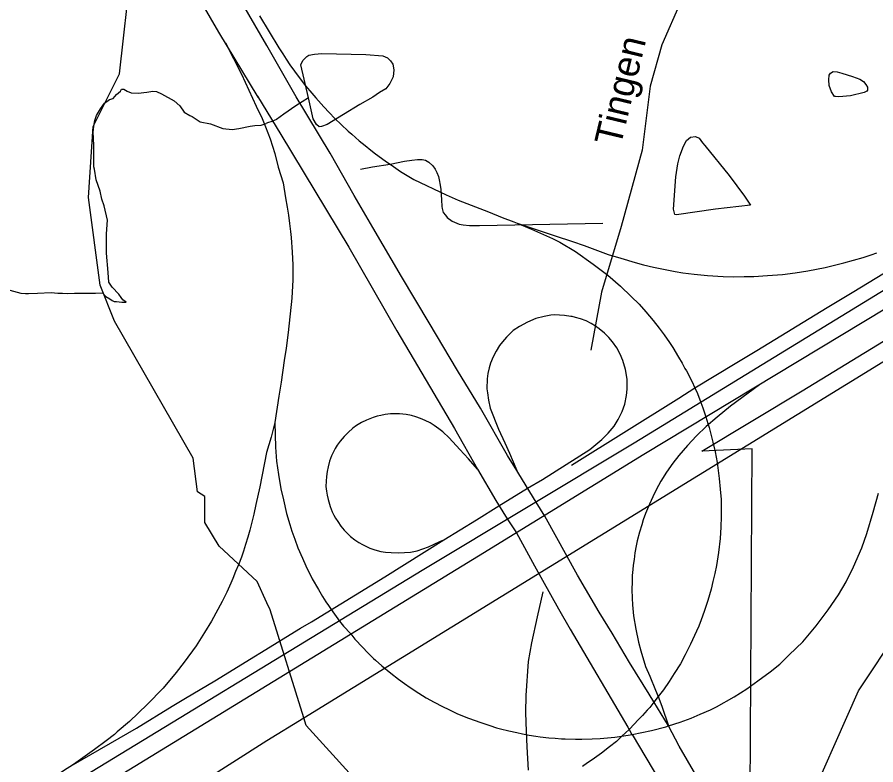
# Model space of a CAD drawing. Extents: x 2001466 to 2224147, y 644118 to 847247.
# Drawn here: x 2036316 to 2039332, y 707823 to 710451 of the extents above; entities that cross this region are included whole.
import ezdxf

# ---------------------------------------------------------------- set-up
doc = ezdxf.new("R2010")
doc.units = 0
for name, color, linetype in [('Exist Boundary Political City Limit New', 7, 'Continuous'), ('Exist Hydrographic Creek Single Shore', 7, 'Continuous'), ('Exist Hydrographic Misc Water Feature', 7, 'Continuous'), ('Exist Road Non-System Type 51', 7, 'Continuous'), ('Exist Road Primary US Divided Attributed', 7, 'Continuous'), ('Exist Road Secondary Type 51 Attributed', 7, 'Continuous'), ('Exist Road Secondary Type 51 Label', 7, 'Continuous'), ('Exist Utilities Electrical Transmission Line', 7, 'Continuous'), ('Map Preparation Boundary City Limit Buffer Line', 7, 'Continuous'), ('Prop Road Primary Interstate Projected', 7, 'Continuous')]:
    doc.layers.add(name, color=color, linetype=linetype)

msp = doc.modelspace()

# ---------------------------------------------------------------- linework, layer by layer
at = {"layer": 'Exist Boundary Political City Limit New'}
msp.add_lwpolyline([(2038889.5, 707522.2), (2038898.1, 708933.9), (2038720.5, 708925.5), (2039073.5, 709138), (2039819.5, 709593.1), (2040000, 709702.2), (2040201.1, 709824.6), (2040216.2, 709833.8), (2040285.2, 709835.4), (2040480.9, 709840), (2040489.6, 710000), (2041185.4, 710409.8)], dxfattribs=at)
at = {"layer": 'Exist Hydrographic Creek Single Shore'}
for p, q in [((2037204.8, 708367.6), (2037193.3, 708392.4)), ((2037322.5, 707987.6), (2037204.8, 708367.6))]:
    msp.add_line(p, q, dxfattribs=at)
for points in [[(2036582.8, 710066.6), (2036674.7, 710251.8), (2036715.7, 710618.5), (2036798.7, 710800.5), (2036831.8, 711141), (2036973.9, 711682.8), (2037188.8, 711985.5)], [(2037193.3, 708392.4), (2037158.6, 708466.9), (2037025.7, 708591), (2036974.7, 708674), (2036974.7, 708766), (2036949.7, 708782.9), (2036933.7, 708901.3), (2036657.7, 709382.7), (2036607.6, 709508.4), (2036566.6, 709817.6), (2036582.8, 710066.6)], [(2037850.7, 705929.7), (2037849.6, 706162.7), (2037749.6, 706355), (2037716.6, 706487), (2037649.7, 706570.3), (2037623.7, 706935), (2037514.6, 707121), (2037572.6, 707493.8), (2037563.6, 707704), (2037330.7, 707961.4), (2037322.5, 707987.6)]]:
    msp.add_lwpolyline(points, dxfattribs=at)
at = {"layer": 'Exist Hydrographic Misc Water Feature'}
for points in [[(2037339.1, 710167.1), (2037312.8, 710283), (2037318.8, 710299), (2037332.9, 710313.1), (2037340.9, 710317.1), (2037360.8, 710321.1), (2037386.6, 710323.1), (2037540.8, 710319.4), (2037600.7, 710315.6), (2037616.7, 710307.6), (2037626.7, 710297.6), (2037635, 710285.7), (2037638.8, 710265.7), (2037636.8, 710241.6), (2037624.9, 710217.6), (2037611, 710199.6), (2037589, 710185.6), (2037565, 710169.5), (2037519.1, 710143.4), (2037405.3, 710073.3), (2037385.2, 710067.2), (2037377.2, 710065.2), (2037367.2, 710073.1), (2037355.3, 710093.2), (2037341.1, 710157.1), (2037339.1, 710167.1)], [(2039242.8, 710174.7), (2039202.8, 710170.6), (2039190.7, 710172.6), (2039186.8, 710172.6), (2039176.7, 710188.6), (2039168.7, 710210.6), (2039166.7, 710230.5), (2039168.5, 710246.5), (2039172.6, 710254.5), (2039182.7, 710260.5), (2039196.6, 710258.5), (2039212.6, 710254.6), (2039250.6, 710242.7), (2039276.6, 710232.7), (2039288.7, 710224.8), (2039296.7, 710214.8), (2039302.6, 710204.8), (2039302.6, 710194.8), (2039300.8, 710190.8), (2039290.7, 710186.7), (2039242.8, 710174.7)], [(2036699.1, 709449.4), (2036687, 709457.4), (2036681, 709465.4), (2036673.1, 709477.4), (2036649.1, 709501.4), (2036637.2, 709519.4), (2036635.1, 709553.4), (2036629, 709621.4), (2036629, 709689.3), (2036633.1, 709737.3), (2036621, 709787.3), (2036613, 709811.3), (2036606.8, 709839.3), (2036592.9, 709879.3), (2036586.9, 709917.2), (2036584.9, 709925.3), (2036584.9, 709953.3), (2036584.9, 710001.2), (2036582.8, 710047.2), (2036584.7, 710067.3), (2036588.8, 710087.3), (2036594.7, 710105.3), (2036608.7, 710129.2), (2036622.8, 710149.2), (2036640.7, 710161.2), (2036652.8, 710165.3), (2036664.6, 710179.2), (2036678.8, 710191.3), (2036682.7, 710197.3)], [(2036682.7, 710197.3), (2036690.7, 710197.3), (2036702.6, 710191.3), (2036716.7, 710185.3), (2036740.5, 710183.3), (2036770.7, 710187.4), (2036792.6, 710191.4), (2036804.7, 710189.4), (2036822.5, 710181.4), (2036866.8, 710157.4), (2036886.7, 710139.5), (2036902.7, 710117.5), (2036922.8, 710105.5), (2036930.8, 710101.5), (2036958.7, 710083.5), (2036994.8, 710075.5), (2037038.7, 710059.5), (2037070.6, 710055.6), (2037094.6, 710059.6), (2037134.8, 710067.6), (2037150.6, 710069.6), (2037172.6, 710071.6), (2037190.6, 710077.6)], [(2037339.1, 710167.1), (2037295.2, 710138.9), (2037252.9, 710110.3), (2037226.7, 710091.8), (2037210.7, 710083.8), (2037194.7, 710079.6), (2037190.6, 710077.6)], [(2038769.5, 709775.8), (2038631.5, 709755.6), (2038625.6, 709757.6), (2038621.7, 709775.5), (2038629.2, 709889.5), (2038637.2, 709935.6), (2038643.2, 709963.6), (2038657.1, 709997.6), (2038667.2, 710017.6), (2038681.1, 710029.6), (2038699.2, 710031.6), (2038711.1, 710025.6), (2038723.2, 710009.7), (2038731.2, 709999.7), (2038817.3, 709893.9), (2038871.4, 709822), (2038891.5, 709790), (2038769.5, 709775.8)], [(2038690.3, 706718.2), (2038698.6, 706831.1), (2038880.6, 707296.6), (2039071.5, 707630.7), (2039271.7, 708082.6), (2039412.8, 708296.3), (2039453.6, 708413.6), (2039619.6, 708715.3), (2039735.7, 709031.2), (2040228.5, 709776.7)], [(2036277.1, 709495.1), (2036329.2, 709481.2), (2036345.2, 709479.2), (2036355, 709479.2), (2036387, 709481.2), (2036435.2, 709483.2), (2036459.2, 709481.2), (2036475.2, 709481.2), (2036493, 709479.3), (2036517, 709481.3), (2036549, 709481.3), (2036591, 709481.3), (2036615, 709481.4), (2036627.1, 709469.4), (2036641.1, 709461.4), (2036649.1, 709455.4), (2036657.1, 709451.4), (2036665.1, 709451.5), (2036683.1, 709449.4), (2036689, 709449.5), (2036699.1, 709449.4)]]:
    msp.add_lwpolyline(points, dxfattribs=at)
at = {"layer": 'Exist Road Non-System Type 51'}
for points in [[(2037522.2, 709916.4), (2037564, 709924.3), (2037626.2, 709934.4), (2037676.2, 709944.6), (2037702.1, 709948.7), (2037721.7, 709950.7), (2037738.1, 709950.8), (2037749.8, 709948.1), (2037762.1, 709940.7), (2037776, 709928.8), (2037784.2, 709916.8), (2037790.2, 709904.7), (2037796.3, 709890.8), (2037798.2, 709878.7), (2037802.3, 709860.8), (2037804.3, 709844.8), (2037806.4, 709808.8), (2037807.9, 709785.5), (2037808.4, 709778.9), (2037812.3, 709764.8), (2037820.3, 709754.9), (2037826.3, 709747), (2037843.5, 709733.8), (2037868.4, 709722.9), (2037882.4, 709721), (2037904.4, 709719), (2037940.4, 709719), (2038373.7, 709727)], [(2038161.9, 708431.1), (2038142.1, 708343.5), (2038122.2, 708251.9), (2038110.9, 708186.1), (2038102.4, 708066.3), (2038101.2, 708006.3), (2038103.8, 707940.3), (2038106.7, 707886.2), (2038111.1, 707804.1)]]:
    msp.add_lwpolyline(points, dxfattribs=at)
at = {"layer": 'Exist Road Primary US Divided Attributed'}
for points in [[(2041784.9, 710974.4), (2041006, 710501), (2040140.8, 709965.7), (2039916.7, 709831.1), (2038483.2, 708953.9), (2037738.9, 708505.5), (2036370, 707671.6), (2036064.1, 707484), (2035363, 707054.6), (2035033.2, 706856.6), (2034526.8, 706546.5), (2034180.4, 706335.9), (2034078.5, 706273.7), (2033238.1, 705771.9), (2032325.9, 705207.3), (2032006.9, 705009.2), (2031643.9, 704789.8), (2031075.2, 704437.4), (2030930, 704350.5), (2030580.5, 704141.3), (2030096.2, 703843.4), (2029941.4, 703750), (2029697.3, 703597.2), (2029594.3, 703535.4)], [(2029890.3, 703646.9), (2030084.6, 703766.7), (2030148.3, 703802.5), (2030605.7, 704080.8), (2030988.3, 704315.8), (2031682.6, 704740), (2032045, 704961.9), (2032346.1, 705143.5), (2033300.8, 705732.8), (2033980.2, 706145.7), (2034197.5, 706277.3), (2034581.6, 706511.5), (2035075.6, 706809.9), (2035370.1, 706988.2), (2036119.8, 707449.3), (2036415.2, 707626.4), (2037936.4, 708557.7), (2038517.7, 708914.7), (2039676.5, 709614.4), (2039953.3, 709782.7), (2040140.8, 709896.9), (2040858.9, 710340.3), (2041112, 710494.2), (2041820.6, 710921.9)]]:
    msp.add_lwpolyline(points, dxfattribs=at)
at = {"layer": 'Exist Road Secondary Type 51 Attributed'}
msp.add_lwpolyline([(2039246.8, 711955.5), (2039185.3, 711786.3), (2039126.3, 711671.3), (2039024.2, 711412.7), (2038911.3, 711174.8), (2038775.7, 710824.3), (2038646.9, 710506.6), (2038580.7, 710354.2), (2038539.2, 710208.9), (2038526.4, 710105.1), (2038510.9, 709983.8), (2038437.5, 709715.5), (2038368.5, 709484.8), (2038330.7, 709280.6)], dxfattribs=at)
at = {"layer": 'Exist Utilities Electrical Transmission Line'}
msp.add_line((2037322.5, 707987.6), (2040228.5, 709776.7), dxfattribs=at)
msp.add_lwpolyline([(2035719.4, 707001.4), (2036086.9, 707223.4), (2036847.6, 707687.4), (2037193.2, 707908), (2037322.5, 707987.6)], dxfattribs=at)
at = {"layer": 'Map Preparation Boundary City Limit Buffer Line'}
msp.add_lwpolyline([(2038889.5, 707522.2), (2038898.1, 708933.9), (2038720.5, 708925.5), (2039073.5, 709138), (2039819.5, 709593.1), (2040000, 709702.2), (2040201.1, 709824.6), (2040216.2, 709833.8), (2040285.2, 709835.4), (2040480.9, 709840), (2040489.6, 710000), (2041185.4, 710409.8)], dxfattribs=at)
at = {"layer": 'Prop Road Primary Interstate Projected'}
for p, q in [((2038008.1, 708732.8), (2038108.2, 708794.7)), ((2038168.9, 708696.9), (2038138.6, 708746.2)), ((2038037.4, 708687.3), (2038070.4, 708638.2)), ((2038604.4, 707960), (2038551.8, 708043.6)), ((2038440.4, 707923.3), (2038476.4, 707928.8))]:
    msp.add_line(p, q, dxfattribs=at)
for points in [[(2037192.5, 710351.4), (2037109.1, 710496.5), (2036963.1, 710764.4), (2036831.6, 710983.1), (2036732.8, 711151.7), (2036668.9, 711260.1), (2036567.1, 711428.6), (2036374.8, 711759.6), (2036259, 711956.4), (2036026.8, 712347.5), (2035832.1, 712682.8), (2035691.2, 712928.3), (2035629.2, 713035.4)], [(2035547.9, 712928), (2035617.9, 712798.3), (2035684.2, 712680.7), (2035735.8, 712596.7), (2035930.8, 712269.3), (2036021, 712114.3), (2036089.1, 711986.9), (2036193.7, 711808.2), (2036233.4, 711745.2), (2036593.7, 711137.2), (2036847.9, 710701.2), (2037022.6, 710397.9), (2037161.6, 710169.8)], [(2037166.6, 710456), (2037235, 710343), (2037248.8, 710321.7), (2037260.5, 710302.9), (2037273.2, 710283.4), (2037289.7, 710260.6), (2037306.2, 710238.5), (2037328.7, 710210), (2037350.5, 710184.1), (2037365.1, 710166.9), (2037392.7, 710136.1), (2037411.4, 710116.3), (2037431.7, 710095.2), (2037453.5, 710074.2), (2037478.9, 710050.4), (2037491.7, 710039.5), (2037517.5, 710016.8), (2037537.9, 709999.6), (2037558.7, 709983.7), (2037574.6, 709971), (2037608.4, 709946.5), (2037637.8, 709926.4), (2037662.3, 709909), (2037686.3, 709894.8), (2037709.2, 709880.6), (2037823.3, 709826.5), (2037864.7, 709808), (2037971.8, 709766.1), (2038019.7, 709747.2), (2038060.1, 709731.8), (2038071.7, 709726.5)], [(2037047.5, 710360.8), (2037104, 710250.9), (2037155.5, 710138), (2037176.3, 710094.4), (2037188.2, 710065.1), (2037204, 710023.5), (2037220.9, 709972), (2037232.8, 709923.5), (2037250.6, 709868.1), (2037258.5, 709815.6), (2037264.5, 709782.5), (2037268.9, 709754.8), (2037273, 709725.4), (2037276.5, 709697.4), (2037278.9, 709676.9), (2037281.9, 709625.4), (2037283.9, 709580.7), (2037284.3, 709526.7), (2037281.9, 709484.9), (2037280.9, 709463.5), (2037268.3, 709342.2), (2037260.8, 709287.5), (2037253.4, 709244.3), (2037243, 709167.9), (2037234.9, 709118.1), (2037220.9, 709026.5)], [(2038038.6, 708910.1), (2037943, 709076.1), (2037862.1, 709208.4), (2037763.1, 709376.2), (2037665.5, 709539.7), (2037565.1, 709711.7), (2037499.8, 709823.6), (2037414.9, 709973.3), (2037296, 710170.8), (2037192.5, 710351.4)], [(2037159.9, 710172.7), (2037241.5, 710038.7), (2037480.7, 709641.9), (2037649.5, 709348), (2037851.6, 709004.9), (2037933.3, 708862.6)], [(2038696.3, 709147.5), (2038837.8, 709233.1), (2038913.7, 709279), (2039161.7, 709430.6), (2039255.5, 709486.3), (2039357.3, 709548.2), (2039399.4, 709573.3), (2039537.5, 709658.6), (2039577.3, 709681.9), (2039640.5, 709721.7), (2040058, 709981.8)], [(2038071.7, 709726.5), (2038122.1, 709705.8), (2038165.1, 709686.8), (2038196.4, 709672.9), (2038221.6, 709660.6), (2038277.7, 709626.7), (2038339, 709583.1), (2038390.7, 709544), (2038434.9, 709504.9), (2038473.3, 709468.8), (2038501.4, 709441.5), (2038524.5, 709415.4), (2038550.3, 709384.7), (2038571.5, 709357.4), (2038588.7, 709334.1), (2038607.9, 709306.8), (2038618.9, 709289.2), (2038639.4, 709255.8), (2038651.7, 709235), (2038661.8, 709216), (2038666.8, 709207.5), (2038685.7, 709170.9), (2038696.3, 709147.5)], [(2038071.7, 709726.5), (2038206, 709682.5), (2038266.8, 709662), (2038307.8, 709648.1), (2038392.5, 709616.7), (2038436.3, 709603.5), (2038486.8, 709588.6), (2038516.5, 709580.4), (2038551.3, 709572.1), (2038586, 709564.6), (2038627.5, 709556.6), (2038654.3, 709552.7), (2038694.2, 709547), (2038740.5, 709543), (2038796.1, 709539.3), (2038831.5, 709538.1), (2038869.5, 709538.8), (2038903.9, 709539.5), (2038952, 709542.5), (2039004.7, 709546.9), (2039049.3, 709552.1), (2039093.1, 709558.8), (2039154.5, 709571), (2039192.2, 709579.8), (2039220.1, 709587.1), (2039288.3, 709606.7), (2039315.8, 709615.6), (2039335.8, 709623.1)], [(2038108.2, 708794.7), (2038160.8, 708825.2), (2038327.4, 708931.5), (2038369.4, 708966.4), (2038391.8, 708988.2), (2038413.1, 709013.2), (2038427.3, 709036.1), (2038440.9, 709065), (2038450.2, 709090.7), (2038456.7, 709120.6), (2038458.9, 709143), (2038458.9, 709168.1), (2038458.9, 709179), (2038453.2, 709212.1), (2038443.7, 709244), (2038433.6, 709265.8), (2038422.4, 709288.1), (2038407, 709309.4), (2038393.7, 709325.3), (2038379.3, 709340.7), (2038360.7, 709355.6), (2038346.9, 709365.2), (2038332.7, 709373.6), (2038314.1, 709382.9), (2038294.6, 709390.2), (2038277.6, 709395.4), (2038265.1, 709398.2), (2038260.9, 709399.2), (2038238.9, 709401.8), (2038221.2, 709403.6), (2038204.3, 709404.1), (2038191, 709403.1), (2038167.2, 709399.2), (2038137.3, 709392.2), (2038108.4, 709379.3), (2038080.4, 709363.3), (2038058.5, 709349.4), (2038034.5, 709326.4), (2038020.2, 709310.2), (2038009.9, 709296.8), (2037998, 709277.4), (2037988.2, 709256.5), (2037979.1, 709235.2), (2037974.3, 709218.6), (2037969.6, 709198.8), (2037966.4, 709179.5), (2037966.2, 709144), (2037967.9, 709130.2), (2037971.3, 709104.5), (2037977.7, 709076.1), (2038006.9, 709002.5), (2038028.7, 708954.8), (2038045.4, 708918.5), (2038070.9, 708857.3)], [(2038263, 708876.5), (2038639.9, 709112.2), (2038696.3, 709147.5)], [(2038923.1, 709158.2), (2038821.7, 709084), (2038775.2, 709045.4), (2038735.9, 709011.9), (2038701.7, 708979), (2038670.9, 708945.5), (2038640.4, 708909.8), (2038619, 708882.9), (2038597, 708851.2), (2038576.9, 708819.9), (2038560.3, 708789.7), (2038548.4, 708764.8), (2038537.2, 708739.5), (2038523.3, 708706), (2038514.8, 708683.4), (2038509.8, 708666.9), (2038502.2, 708640.5), (2038494.4, 708610), (2038490.7, 708592.9), (2038486.2, 708568.1), (2038483, 708545), (2038480.2, 708524.7), (2038478.7, 708509), (2038476.8, 708487.7), (2038476.2, 708465.7), (2038475.5, 708439.1), (2038476.1, 708409.1), (2038477.4, 708384.6), (2038481, 708345.9), (2038488.8, 708300.1), (2038498.3, 708254.3), (2038506.4, 708223.5), (2038523.2, 708168.4), (2038537.8, 708133.8), (2038558.4, 708085.6), (2038568.1, 708063.4)], [(2038696.3, 709147.5), (2038705.3, 709128.3), (2038717.4, 709096.6)], [(2038717.4, 709096.6), (2038725, 709077.4), (2038735.5, 709046.1)], [(2037933.3, 708862.6), (2037900.8, 708898.8), (2037870.3, 708930.9), (2037833.5, 708972), (2037810.6, 708993.1), (2037797.5, 709003.7), (2037781, 709015.5), (2037766.2, 709024.8), (2037749.1, 709033.1), (2037732.7, 709040.5), (2037716.1, 709046.5), (2037701.2, 709050.2), (2037682.6, 709054), (2037659, 709056.5), (2037641.3, 709056.8), (2037627.4, 709056.2), (2037608.8, 709053.9), (2037593, 709051), (2037580.7, 709047.8), (2037566.6, 709043.7), (2037542.4, 709034.4), (2037525.4, 709026.1), (2037507.8, 709015.4), (2037494.7, 709006.1), (2037478.1, 708991.4), (2037464, 708977), (2037450.2, 708960.1), (2037440.4, 708946.6), (2037432.7, 708934.7), (2037420.5, 708909.2), (2037413.4, 708890.6), (2037407.8, 708870.3), (2037404.5, 708853.4), (2037402.1, 708836.4), (2037401.1, 708819.8), (2037400.5, 708801.3), (2037402.1, 708784.3), (2037404.5, 708770.7), (2037407.8, 708755.1), (2037415.2, 708730.5), (2037422.5, 708712.2), (2037428.5, 708699.8), (2037434.6, 708689.7), (2037441.7, 708678.6), (2037453.1, 708661.4), (2037464, 708648.1), (2037476.2, 708635.5), (2037487.2, 708625.7), (2037502.5, 708613.5), (2037515.8, 708604.5), (2037529.2, 708597.1), (2037542.5, 708590.4), (2037554.7, 708584.5), (2037572, 708578.6), (2037593.3, 708573.2), (2037610.1, 708570.3), (2037630.2, 708568.9), (2037655.5, 708568), (2037697.6, 708570.8), (2037720.7, 708575.1), (2037760.6, 708588.6), (2037800.7, 708607.3), (2037814.9, 708614.1)], [(2037220.9, 709026.5), (2037208.6, 708974.8), (2037191.8, 708920.9), (2037167.9, 708799.8), (2037153.9, 708738.1), (2037146.9, 708703.7), (2037132.8, 708648.1), (2037125.9, 708623.4), (2037117.6, 708596.9), (2037110.3, 708573.6), (2037103.4, 708552.9), (2037092.8, 708525.7), (2037083, 708501.8), (2037072.9, 708477.9), (2037066.3, 708461.4), (2037052.5, 708429.8), (2037035.5, 708396.5), (2036998.7, 708327.8), (2036974.4, 708287.5), (2036945, 708241.1), (2036902.3, 708183.3), (2036874.2, 708147.4), (2036829, 708092.5), (2036772.8, 708034.4), (2036710.8, 707975.3), (2036667.2, 707938.5), (2036657.9, 707929.8), (2036628.8, 707907.1), (2036586.9, 707876.4), (2036514.2, 707823.5)], [(2037220.9, 709026.5), (2037223.1, 708939.9), (2037227.3, 708889.9), (2037233.3, 708843.4), (2037241.6, 708793.4), (2037250.9, 708754.8), (2037262.1, 708706.6), (2037273.4, 708667.7), (2037281, 708643.6), (2037291.1, 708616.1), (2037301.4, 708585.4), (2037317.6, 708549.7), (2037329.5, 708521.7), (2037352.4, 708476.2), (2037374.2, 708438.5), (2037387.9, 708414.9), (2037400.4, 708395.9), (2037409.2, 708382.3), (2037418.8, 708368.6)], [(2038735.5, 709046.1), (2038742.3, 709022), (2038746.5, 709008), (2038760, 708957), (2038767.7, 708923.4), (2038774.7, 708886), (2038782.3, 708829.2), (2038785.7, 708792.3), (2038789.1, 708755.5), (2038788.5, 708695.4), (2038787.7, 708658.7), (2038785, 708618.4), (2038779.2, 708569.2), (2038772, 708523.5), (2038766.6, 708495.8), (2038760.1, 708466.7), (2038753.6, 708440.4), (2038742.3, 708400.8), (2038729.3, 708362), (2038718.7, 708332.6), (2038710.1, 708310.6), (2038702.6, 708293), (2038681.7, 708246.5), (2038662.9, 708209.9), (2038645.6, 708178), (2038624.2, 708144), (2038605.8, 708115.3), (2038586.9, 708086.8), (2038568.1, 708063.4)], [(2038070.9, 708857.3), (2038038.6, 708910.1)], [(2037933.3, 708862.6), (2037997.1, 708751.4), (2038037.4, 708687.3)], [(2038138.6, 708746.2), (2038078.3, 708845.2), (2038070.9, 708857.3)], [(2038604.4, 707960), (2038645.1, 707973.2), (2038683.3, 707986.7), (2038715.2, 708000.7), (2038750.9, 708016.4), (2038772.1, 708026.6), (2038834.4, 708061.4), (2038878.9, 708089.4), (2038917.9, 708117.4), (2038961.2, 708149.1), (2038994.7, 708177.1), (2039028.2, 708208.8), (2039075.9, 708255), (2039123, 708311.6), (2039165.3, 708367.4), (2039200.9, 708420.2), (2039227.8, 708466.3), (2039253.7, 708518.2), (2039283.5, 708585.5), (2039300.9, 708635.9), (2039323, 708710.7), (2039341.9, 708777.6)], [(2037814.9, 708614.1), (2037929.4, 708683.6), (2038008.1, 708732.8)], [(2038551.8, 708043.6), (2038536.3, 708070.6), (2038466.7, 708182.6), (2038406.2, 708285.7), (2038360.3, 708359.3), (2038284.6, 708489.5), (2038168.9, 708696.9)], [(2038070.4, 708638.2), (2038132.9, 708522.1), (2038217.9, 708370.6), (2038258.3, 708299.6), (2038460.5, 707955.2), (2038465.5, 707946.8)], [(2036514.2, 707823.5), (2036734.8, 707951.1), (2036860.3, 708029.2), (2036906.8, 708057.5), (2037009.9, 708118.5), (2037311.3, 708302.9), (2037349.3, 708325.8), (2037607.2, 708483.5), (2037814.9, 708614.1)], [(2037418.8, 708368.6), (2037436.5, 708343.6), (2037448.4, 708327.7)], [(2037448.4, 708327.7), (2037462.5, 708309.9), (2037487.4, 708282.8)], [(2037487.4, 708282.8), (2037501.6, 708264.9), (2037529.7, 708235.1), (2037546.5, 708217.6), (2037568.1, 708196.4), (2037575.1, 708191), (2037596.3, 708170.8), (2037628.5, 708144.7), (2037655, 708123.9), (2037676.1, 708108.2), (2037696.2, 708094.1), (2037726.3, 708075), (2037753, 708058.8), (2037780.2, 708043.4), (2037810, 708027.3), (2037831.9, 708016.7), (2037859.9, 708003.7), (2037897.8, 707987.9), (2037905, 707985.1), (2037941, 707972.1), (2037975.8, 707960.7), (2038000.1, 707953.3), (2038013.4, 707949.7), (2038042.6, 707941.9), (2038070.5, 707936), (2038091.1, 707931.2), (2038114.1, 707927.5), (2038137.3, 707924), (2038153.4, 707921.7), (2038184, 707918.1), (2038205.6, 707916.1), (2038228, 707914.6), (2038241.4, 707913.7), (2038277.5, 707913), (2038299.2, 707913), (2038336, 707913.6), (2038363.8, 707914.9), (2038415.1, 707919.9), (2038440.4, 707923.3)], [(2038568.1, 708063.4), (2038552.2, 708043.3)], [(2038568.1, 708063.4), (2038580.3, 708028.4), (2038604.4, 707960)], [(2038552.2, 708043.3), (2038537.8, 708024.5), (2038529.4, 708014.5), (2038512.4, 707996.2), (2038496.5, 707979.4), (2038484.7, 707966.6), (2038465.5, 707946.8)], [(2038465.6, 707946.8), (2038440.4, 707923.3)], [(2038465.5, 707946.8), (2038474.4, 707932.1), (2038476.4, 707928.8)], [(2038476.4, 707928.8), (2038544.2, 707942.9), (2038594.2, 707956.8), (2038604.4, 707960)], [(2038848.7, 707535), (2038782.4, 707644.9), (2038699.9, 707787.2), (2038641.9, 707888.2), (2038604.4, 707960)], [(2038440.4, 707923.3), (2038421.1, 707905.2), (2038396.3, 707885.9), (2038368.4, 707863.5), (2038335.9, 707840.7), (2038319.5, 707829.3), (2038301.6, 707816.3)], [(2038476.4, 707928.8), (2038524.8, 707848.1), (2038630.4, 707669.4), (2038713.2, 707544.6), (2038778.3, 707448.9), (2038846.7, 707347.6), (2038908.3, 707260.1), (2038976.8, 707173.9), (2039128.5, 706990.7), (2039180.1, 706938.2), (2039214, 706901.9), (2039316.6, 706798.1)], [(2036514.2, 707823.5), (2036479.1, 707802), (2036350, 707709.7), (2036241.6, 707645.9), (2036058.4, 707531.1), (2035993.2, 707492.9), (2035830.1, 707393), (2035790.9, 707369.2), (2035682.7, 707303.2), (2035661.7, 707290.3), (2035568.9, 707233.6), (2035493.7, 707187.6), (2035443.5, 707156.4), (2035412, 707136.1), (2035352.4, 707099.6), (2035299.6, 707064.4), (2035232, 707020.1), (2035182, 706985), (2035132.1, 706949.3), (2035022.9, 706872.6), (2034929.6, 706807.1), (2034848.1, 706743.9)]]:
    msp.add_lwpolyline(points, dxfattribs=at)

# ---------------------------------------------------------------- texts
at = {"layer": 'Exist Road Secondary Type 51 Label'}
msp.add_text('Tingen', height=95, rotation=76.5366, dxfattribs=at).set_placement((2038435.3, 709992.8))

doc.saveas('drawing.dxf')
